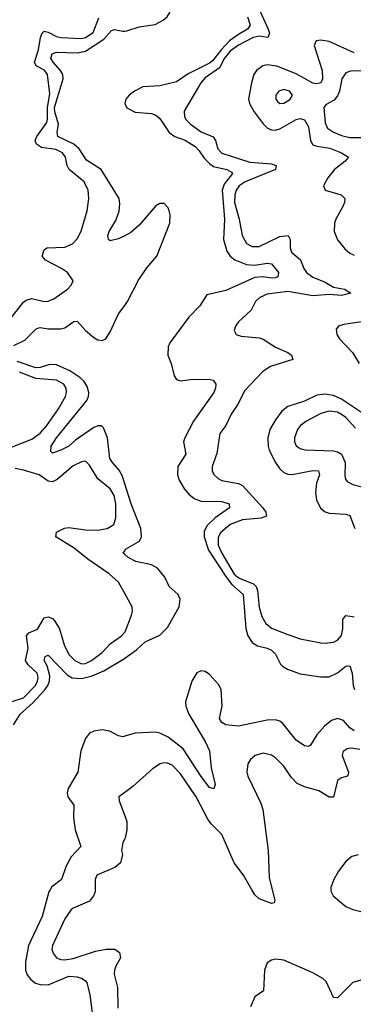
# Model space of a CAD drawing. Header units: inches. Extents: x 1843162 to 1959474, y 907081 to 1016326.
# Tile 555 of 656: x 1939491 to 1941106, y 949445 to 954216. Entities that reach past the tile are written whole.
import ezdxf

# ---------------------------------------------------------------- set-up
doc = ezdxf.new("R2010")
doc.units = ezdxf.units.IN
doc.header["$MEASUREMENT"] = 0
for name, color, linetype in [('B9934', 7, 'Continuous'), ('B9935', 7, 'Continuous'), ('B9944', 7, 'Continuous'), ('B9945', 7, 'Continuous')]:
    doc.layers.add(name, color=color, linetype=linetype)

msp = doc.modelspace()

# ---------------------------------------------------------------- linework, layer by layer
at = {"layer": 'B9934', "color": 5}
for points, elevation in [([(1939638.2, 950000), (1939631.7, 949990), (1939600.4, 949870), (1939533.8, 949730), (1939519, 949650), (1939519.8, 949610), (1939527.9, 949587.9), (1939544.9, 949564.9), (1939567.7, 949547.7), (1939590, 949540.1), (1939630, 949539.2), (1939730, 949580.6), (1939770, 949577.1), (1939794, 949570), (1939810, 949559), (1939816.5, 949550), (1939830.9, 949490), (1939846.6, 949366.6)], 460), ([(1939856.1, 950000), (1939856, 949990), (1939849.3, 949970), (1939830, 949944.5), (1939750, 949911.1), (1939739.2, 949900.8), (1939710, 949858.4), (1939650.2, 949730), (1939647.7, 949710), (1939655.8, 949690), (1939670, 949670.3), (1939690, 949661.6), (1939710, 949659.8), (1939750, 949667.2), (1939857.9, 949702.1), (1939910, 949712.6), (1939951.2, 949711.2), (1939975.3, 949695.3), (1939980.2, 949670), (1939957.5, 949630), (1939950.2, 949610), (1939949.3, 949590), (1939965.4, 949525.4), (1939966.6, 949426.6)], 480)]:
    msp.add_lwpolyline(points, dxfattribs=dict(at, elevation=elevation))
at = {"layer": 'B9935', "color": 5}
for points, elevation in [([(1939450, 952771.3), (1939510, 952846.8), (1939523.3, 952856.7), (1939550, 952865.4), (1939610, 952850.2), (1939630, 952851.1), (1939656, 952864), (1939723, 952910), (1939740.7, 952930), (1939749.5, 952950), (1939722.4, 952990), (1939694, 953010), (1939616.2, 953050), (1939599.7, 953070), (1939610, 953100.5), (1939622.7, 953110), (1939710, 953114), (1939747.8, 953130), (1939770, 953153.7), (1939788.5, 953191.5), (1939818.5, 953290), (1939826.2, 953350), (1939822.3, 953390), (1939803.1, 953430), (1939730.5, 953490), (1939721, 953510), (1939713.3, 953550), (1939699.2, 953570), (1939666.3, 953586.3), (1939596.2, 953596.2), (1939572.1, 953612.1), (1939565.9, 953630), (1939574.5, 953650), (1939623.1, 953716.9), (1939626.7, 953733.3), (1939625.4, 953790), (1939637, 953857), (1939625.9, 953950), (1939611, 953971), (1939571.6, 953991.6), (1939562.5, 954010), (1939582.4, 954070), (1939592.3, 954130), (1939600.2, 954150), (1939610, 954160.1), (1939630, 954156.1), (1939670, 954134), (1939690, 954129.7), (1939790, 954125), (1939810, 954129.3), (1939846.3, 954153.7), (1939874.5, 954225.5)], 480), ([(1940000, 953169.2), (1939970, 953153.5), (1939930, 953144.7), (1939920.9, 953150), (1939918.3, 953170), (1939924.5, 953190), (1939956.6, 953243.4), (1939972.6, 953287.4), (1939976.7, 953323.4), (1939973.7, 953350), (1939886, 953490), (1939814.9, 953534.9), (1939778.7, 953590), (1939753.4, 953613.4), (1939676.7, 953650), (1939672.7, 953670), (1939678.9, 953710), (1939660.9, 953770), (1939659.3, 953790), (1939702.3, 953930), (1939699.7, 953950), (1939688.4, 953970), (1939653.2, 954010), (1939642.5, 954030), (1939649.1, 954050.9), (1939670, 954059.2), (1939770, 954055.1), (1939810, 954062.7), (1939898.9, 954121.1), (1939935.8, 954164.2), (1939950, 954168.9), (1939990, 954159.9), (1940000, 954160.6)], 460), ([(1939463.3, 952636.7), (1939516.8, 952663.2), (1939570, 952716.3), (1939579.7, 952720.3), (1939590, 952724), (1939630, 952718.6), (1939690, 952718.1), (1939710, 952723.2), (1939752.8, 952752.7), (1939770, 952754.3), (1939810.2, 952710), (1939850, 952676.1), (1939870, 952665.1), (1939890, 952661.8), (1939907.8, 952670), (1939930, 952703.7), (1939969.3, 952790), (1940000, 952831.2)], 460), ([(1940000, 951967.4), (1939987.2, 952007.2), (1939973.5, 952033.5), (1939940.2, 952070), (1939928.1, 952090), (1939915.8, 952190), (1939897.8, 952237.8), (1939887.1, 952247.1), (1939870, 952247.4), (1939850, 952239.4), (1939761.3, 952178.7), (1939730, 952149.3), (1939690, 952129.1), (1939650, 952116), (1939642.7, 952122.7), (1939644.5, 952150), (1939669.9, 952190), (1939816, 952370), (1939824.4, 952390), (1939825.3, 952410), (1939817.8, 952437.8), (1939803.3, 952463.3), (1939782.2, 952482.2), (1939733.5, 952513.5), (1939670, 952543.2), (1939635.6, 952544.4), (1939590, 952530.8), (1939570, 952529.4), (1939479.7, 952559.7)], 460), ([(1939414.8, 952130), (1939550, 952183.4), (1939590, 952212.7), (1939622, 952250), (1939679.9, 952330), (1939713.3, 952390), (1939717.7, 952410), (1939715.9, 952430), (1939704.4, 952450), (1939670, 952468.6), (1939570, 952477), (1939490, 952507.5)], 480), ([(1940000, 951434.7), (1939969.7, 951490), (1939924.4, 951530), (1939821.9, 951601.9), (1939755.4, 951655.4), (1939666.6, 951710), (1939670, 951732.4), (1939708.2, 951751.8), (1939730, 951755), (1939810, 951743.7), (1939870, 951742.8), (1939915.6, 951750), (1939947.2, 951770), (1939957.6, 951802.4), (1939957.4, 951870), (1939949.2, 951910), (1939930, 951943.1), (1939870.3, 951990.3), (1939830, 952056.9), (1939810, 952076.4), (1939790, 952073.8), (1939750, 952054), (1939672.2, 951987.8), (1939650, 951976.2), (1939630, 951979.5), (1939585.7, 952010), (1939510, 952033.6), (1939470, 952040.9)], 480), ([(1940000, 951623.8), (1939992.6, 951630), (1940000, 951642.8)], 460), ([(1939450, 950910), (1939510, 950930.4), (1939567.8, 950990), (1939577.8, 951010), (1939581.2, 951030), (1939576.4, 951050), (1939532.8, 951090), (1939519.5, 951110), (1939532.4, 951170), (1939525, 951230), (1939535.8, 951244.2), (1939577.9, 951262.1), (1939610, 951317.4), (1939630, 951322.7), (1939650, 951314.2), (1939661.3, 951301.3), (1939683.4, 951263.4), (1939706, 951186), (1939730, 951139), (1939758.2, 951110), (1939790, 951094.6), (1939810, 951096.5), (1939838.5, 951110), (1939889.9, 951150), (1939930, 951190.8), (1939984.4, 951230), (1940000, 951248.4)], 480), ([(1939461.2, 950798.8), (1939493.4, 950850), (1939555, 950905), (1939612.3, 950967.7), (1939627, 950990), (1939634.9, 951010), (1939637, 951037), (1939624, 951084), (1939609.9, 951110), (1939614.5, 951130), (1939630, 951136.5), (1939720.6, 951040.6), (1939746, 951026), (1939790, 951022.9), (1939842.9, 951037.1), (1939898.7, 951061.3), (1939999.2, 951120.8), (1940000, 951121.5)], 460), ([(1940000, 950743.4), (1939990, 950740.4), (1939970, 950744.8), (1939928.4, 950768.4), (1939890, 950775), (1939850, 950768.9), (1939830, 950758), (1939810, 950733.3), (1939787.6, 950672.4), (1939772.5, 950570), (1939726.8, 950490), (1939721.3, 950470), (1939724.5, 950450), (1939753.2, 950410), (1939752.6, 950350), (1939759.6, 950290), (1939787.4, 950210), (1939741.2, 950158.8), (1939714.2, 950110), (1939693.7, 950050), (1939646.7, 950013.3), (1939638.2, 950000)], 460), ([(1940000, 950471.4), (1939970.8, 950450), (1939973.4, 950430), (1940000, 950357.7)], 480), ([(1940000, 950246.9), (1939990, 950228.7), (1939984.7, 950190), (1939989.2, 950170), (1939978.8, 950130), (1939952.4, 950107.6), (1939865.3, 950070), (1939856.9, 950050), (1939856.1, 950000)], 480)]:
    msp.add_lwpolyline(points, dxfattribs=dict(at, elevation=elevation))
at = {"layer": 'B9944', "color": 5}
for points, elevation in [([(1940713.8, 950000), (1940726.7, 949950), (1940723.5, 949936.5), (1940710, 949933.3), (1940650, 949956.4), (1940630, 949974.7), (1940615.2, 950000)], 480), ([(1940998.4, 950000), (1940998.6, 949990), (1941008.9, 949970), (1941070, 949917.9), (1941104.1, 949904.1), (1941242, 949870)], 520), ([(1941154.7, 949565.3), (1941103.9, 949550), (1941030, 949476.8), (1941010, 949477.7), (1940975.7, 949555.7), (1940958.9, 949570), (1940910, 949597.3), (1940770, 949658.9), (1940730, 949663.2), (1940710, 949659.3), (1940690, 949646.3), (1940676.8, 949610), (1940671.5, 949510), (1940630, 949480.7), (1940608.1, 949431.9)], 520)]:
    msp.add_lwpolyline(points, dxfattribs=dict(at, elevation=elevation))
at = {"layer": 'B9945', "color": 5}
for points, elevation in [([(1940000, 954160.6), (1940010, 954161.4), (1940070, 954181.5), (1940147, 954193), (1940185.9, 954214.1), (1940205.1, 954230), (1940218.9, 954250), (1940217.7, 954270), (1940208.7, 954290), (1940090, 954469.9), (1940080.9, 954490), (1940072.4, 954550), (1940072.1, 954650), (1940058.8, 954690), (1940040.3, 954720.3), (1940010, 954751.2), (1940000, 954755.1)], 460), ([(1940648.4, 954270), (1940694.7, 954170), (1940700.4, 954150), (1940692, 954130), (1940650, 954135.7), (1940621.2, 954130), (1940550, 954092.2), (1940510, 954062.9), (1940483.3, 954030), (1940457.9, 953982.1), (1940390, 953933.5), (1940367.9, 953910), (1940286.9, 953773.1), (1940290, 953745.3), (1940297.7, 953730), (1940317.7, 953710), (1940370, 953672.7), (1940427.9, 953647.9), (1940439.5, 953630), (1940450.1, 953590), (1940470, 953569.6), (1940605, 953525), (1940710, 953517.6), (1940733, 953510), (1940730.4, 953489.6), (1940582.9, 953430), (1940553.7, 953410), (1940539.9, 953390), (1940532.8, 953367.2), (1940531.9, 953330), (1940554.5, 953250), (1940568, 953170), (1940590, 953132.1), (1940616.9, 953116.9), (1940650, 953117.2), (1940750, 953166), (1940790.6, 953170.6), (1940801.1, 953150), (1940801.4, 953110), (1940807.3, 953090), (1940851.6, 953051.6), (1940867.1, 953010), (1940880.5, 952990), (1940910, 952968.1), (1940970, 952944.5), (1941010, 952919.2), (1941064, 952910), (1941094, 952890), (1941050, 952879.9), (1940990, 952884.6), (1940910, 952878), (1940790, 952899.3), (1940690, 952885.1), (1940654.7, 952870), (1940633.4, 952850), (1940612.5, 952807.5), (1940550, 952752.4), (1940536.9, 952730), (1940530.4, 952710), (1940539.1, 952690), (1940563, 952683), (1940650, 952674.1), (1940670, 952667.6), (1940730, 952628.8), (1940790, 952603.2), (1940806.5, 952590), (1940814.3, 952570), (1940704.8, 952535.2), (1940668.9, 952511.1), (1940581.4, 952418.6), (1940545.5, 952350), (1940515.2, 952304.8), (1940490.1, 952250), (1940460.1, 952210), (1940446, 952114), (1940423.5, 952050), (1940423.5, 952030), (1940431.5, 952011.5), (1940451.8, 951991.8), (1940470, 951983), (1940550, 951968.4), (1940570, 951958.9), (1940668.8, 951850), (1940683.1, 951830), (1940686, 951810), (1940659.7, 951800.3), (1940570, 951792.7), (1940510, 951769.9), (1940463.4, 951730), (1940452.5, 951707.5), (1940452.5, 951670), (1940469.8, 951630), (1940530, 951528.8), (1940553.5, 951510), (1940622.6, 951482.6), (1940637, 951470), (1940643.3, 951450), (1940650, 951368.8), (1940663.7, 951323.6), (1940682.2, 951290), (1940710, 951267.1), (1940790, 951236.6), (1940850, 951215.9), (1940950, 951196.1), (1940970, 951194.3), (1941010, 951200.1), (1941030.3, 951209.7), (1941048.9, 951231.1), (1941056.2, 951263.8), (1941055.2, 951310), (1941070, 951329.2), (1941110, 951322)], 480), ([(1940594, 954230), (1940607.5, 954190), (1940601, 954179), (1940594.3, 954170), (1940550, 954144.9), (1940507.3, 954112.7), (1940467.8, 954072.2), (1940424.3, 954015.7), (1940410, 954004.6), (1940306.4, 953953.6), (1940250, 953914.1), (1940170, 953895.9), (1940088.2, 953890), (1940046.5, 953870), (1940021.5, 953850), (1940005.3, 953830), (1940000.3, 953810), (1940010, 953788), (1940050, 953768), (1940130, 953761.4), (1940150, 953753.4), (1940170, 953737.1), (1940214.4, 953670), (1940242.1, 953650), (1940291.7, 953631.7), (1940341, 953601), (1940360.7, 953580.7), (1940384.4, 953544.4), (1940410, 953518.5), (1940430, 953504.8), (1940494.9, 953490), (1940516.7, 953476.7), (1940521.9, 953470), (1940480.8, 953419.2), (1940471, 953389), (1940482.2, 953250), (1940477.5, 953150), (1940493.9, 953093.9), (1940510.4, 953070.4), (1940532.7, 953052.7), (1940590, 953029.6), (1940630, 953025.7), (1940690, 953036.6), (1940710, 953033.5), (1940744.9, 952990), (1940741.3, 952970), (1940730, 952965.4), (1940710, 952963.6), (1940670, 952970.6), (1940630, 952966.1), (1940490, 952902.8), (1940396.9, 952883.1), (1940363.5, 952830), (1940310, 952775.1), (1940218.5, 952650), (1940209.4, 952630), (1940208.1, 952590), (1940224.3, 952550), (1940238.8, 952490), (1940250, 952471.8), (1940270, 952466), (1940330, 952473.4), (1940412.9, 952472.9), (1940428.8, 952468.8), (1940440.3, 952450), (1940439.6, 952430), (1940431.3, 952410), (1940332.3, 952270), (1940291.6, 952190), (1940284.6, 952170), (1940296.1, 952110), (1940257.1, 952050), (1940255, 952010), (1940264.2, 951984.2), (1940290, 951941.5), (1940310, 951916.9), (1940335.7, 951895.7), (1940370, 951883.5), (1940470, 951881.1), (1940504.9, 951870), (1940506.3, 951850), (1940437.4, 951802.6), (1940397.1, 951762.9), (1940384.5, 951735.5), (1940383.8, 951710), (1940405.6, 951645.6), (1940492.5, 951512.5), (1940519.1, 951479.1), (1940572.8, 951430), (1940586.2, 951266.1), (1940596.1, 951230), (1940617.6, 951197.6), (1940642.1, 951182.1), (1940690, 951170.8), (1940710, 951161.2), (1940730, 951141.3), (1940753.3, 951093.3), (1940762.9, 951082.9), (1940788.4, 951068.4), (1940850, 951045.8), (1940950, 951031.9), (1940990, 951032.1), (1941029.9, 951050.1), (1941070, 951083.8), (1941090, 951084), (1941100.2, 951050), (1941105.6, 950990), (1941112, 950970)], 460), ([(1941110, 954055.6), (1940990, 954110.4), (1940950, 954116.5), (1940927.2, 954112.8), (1940917.2, 954090), (1940955.5, 953970), (1940956.8, 953930), (1940948.7, 953910), (1940930, 953904.5), (1940910, 953908.6), (1940830, 953953.9), (1940736.4, 953990), (1940690, 953997.3), (1940667.7, 953992.3), (1940638, 953970), (1940625.5, 953950), (1940613.1, 953910), (1940598.9, 953830), (1940603.9, 953810), (1940626.5, 953770), (1940670, 953711), (1940690.5, 953690.5), (1940710, 953681.4), (1940730, 953680.7), (1940750, 953687.5), (1940830, 953732.8), (1940850, 953736.4), (1940870, 953730.7), (1940890, 953697.4), (1940899, 953630), (1940910.1, 953610.1), (1940930, 953602.8), (1940993.6, 953593.6), (1941049.2, 953570), (1941083.1, 953550), (1941066.5, 953530), (1941014.9, 953490), (1940982.6, 953450), (1940962.2, 953410), (1940970.3, 953390), (1941047.6, 953367.6), (1941064.7, 953350), (1941064.2, 953330), (1941056.5, 953310), (1941021.7, 953250), (1941014.7, 953230), (1941014, 953190), (1941030, 953149.3), (1941065.9, 953105.9), (1941090, 953085.1), (1941110, 953074.8)], 520), ([(1941170, 953968), (1941093.2, 953966.9), (1941070, 953958.9), (1941050.6, 953929.4), (1941039.7, 953870), (1941030, 953847.2), (1941013.3, 953826.7), (1940975.8, 953804.2), (1940963.2, 953790), (1940970, 953715.5), (1940981.6, 953690), (1941010, 953671.1), (1941050, 953654.1), (1941090, 953644.8), (1941150, 953644.2)], 540), ([(1940000, 952831.2), (1940014, 952850), (1940066.2, 952953.8), (1940107.2, 953012.8), (1940155.9, 953070), (1940218.8, 953230), (1940220.5, 953270), (1940215.4, 953290), (1940210, 953304.2), (1940190, 953324.4), (1940170, 953325.7), (1940150, 953313.1), (1940070, 953220.3), (1940030, 953184.8), (1940000, 953169.2)], 460), ([(1941210, 952761.2), (1941060.6, 952739.4), (1941034.9, 952730), (1941024.1, 952715.9), (1941026.5, 952690), (1941039.1, 952670), (1941103.3, 952603.3), (1941134.4, 952550)], 520), ([(1941170, 952295.8), (1941050, 952376.8), (1941010, 952394.5), (1940970, 952401.1), (1940930, 952395.6), (1940870, 952367.6), (1940790, 952341.9), (1940761, 952319), (1940730, 952276.8), (1940702.7, 952230), (1940692.3, 952190), (1940693.6, 952150), (1940699.8, 952130), (1940729.7, 952069.7), (1940750, 952039.3), (1940770, 952021.3), (1940790, 952013.4), (1940810, 952011.8), (1940910, 952032.1), (1940938.7, 952030), (1940943.5, 952010), (1940928.5, 951970), (1940923.2, 951923.2), (1940927.5, 951890), (1940948.3, 951848.3), (1940970, 951831), (1940990, 951824.1), (1941070, 951820.2), (1941090, 951812.9), (1941114.2, 951750)], 520), ([(1941116.5, 952236.5), (1941070, 952287.7), (1941050, 952302.9), (1941030, 952313.7), (1940990, 952319.4), (1940950, 952307.4), (1940879.1, 952270), (1940850.6, 952249.4), (1940835.8, 952230), (1940821.8, 952190), (1940822.2, 952170), (1940830, 952150.5), (1940850, 952137.2), (1940871.5, 952131.5), (1941010, 952126.8), (1941030, 952122), (1941050, 952110.2), (1941067.3, 952070), (1941065.5, 952005.5), (1941068.7, 951988.7), (1941077.5, 951977.5), (1941103.5, 951963.5), (1941210, 951936.6)], 540), ([(1940000, 951642.8), (1940004.2, 951650), (1940070.7, 951689.3), (1940080.7, 951710), (1940078.5, 951750), (1940031.4, 951870), (1940000, 951967.4)], 460), ([(1940000, 951121.5), (1940056.9, 951163.1), (1940098.5, 951201.5), (1940170, 951232.9), (1940206.2, 951270), (1940263.2, 951370), (1940268.1, 951408.1), (1940257.8, 951430), (1940215.3, 951470), (1940194.7, 951514.7), (1940158.6, 951558.6), (1940130, 951574.1), (1940053, 951590), (1940016.4, 951610), (1940000, 951623.8)], 460), ([(1940000, 951248.4), (1940001.4, 951250), (1940033.3, 951330), (1940037.7, 951350), (1940035.4, 951370), (1940000, 951434.7)], 480), ([(1941110.9, 950769.1), (1941090, 950783.8), (1941059.8, 950819.8), (1941030, 950829.2), (1941000.2, 950819.8), (1940966.8, 950793.2), (1940930.2, 950750), (1940899.1, 950700.9), (1940890, 950693.6), (1940870, 950697.4), (1940830, 950725.3), (1940765.5, 950805.5), (1940750, 950816.5), (1940730, 950823), (1940690, 950822.2), (1940550, 950793.1), (1940490, 950798.6), (1940469.7, 950809.7), (1940459.2, 950830), (1940470.8, 950890), (1940467.5, 950970), (1940453.7, 950993.7), (1940410, 951042.5), (1940390, 951057.8), (1940370, 951060.7), (1940349.7, 951050.3), (1940324.7, 951010), (1940294.5, 950910), (1940295.4, 950890), (1940310.9, 950850), (1940390, 950718.3), (1940410, 950672.7), (1940418, 950590), (1940437.1, 950510), (1940430.6, 950489.4), (1940410, 950495.1), (1940370, 950548.5), (1940283.1, 950683.1), (1940210, 950739.6), (1940170, 950758.5), (1940150, 950762.7), (1940050, 950758.2), (1940000, 950743.4)], 460), ([(1941138.8, 950678.8), (1941094.2, 950685.8), (1941076.9, 950683.1), (1941057.8, 950670), (1941051.9, 950650), (1941082.9, 950570), (1941081.7, 950558.3), (1941078.4, 950550), (1941050, 950541.5), (1941030.1, 950529.9), (1941010, 950448.6), (1940990, 950448.4), (1940939.1, 950479.1), (1940870, 950498), (1940834.8, 950514.8), (1940805, 950545), (1940770, 950599.1), (1940730, 950639.1), (1940710, 950652.3), (1940670, 950661.7), (1940630.7, 950650), (1940609, 950631), (1940596.4, 950610), (1940591.8, 950570), (1940596, 950550), (1940659.3, 950419.3), (1940668.6, 950388.6), (1940695, 950190), (1940698.6, 950058.6), (1940713.8, 950000)], 480), ([(1940615.2, 950000), (1940574.4, 950070), (1940530.3, 950130), (1940470, 950267.1), (1940419, 950319), (1940402.4, 950342.4), (1940345.2, 950450), (1940270, 950562), (1940230, 950604.1), (1940207, 950613), (1940190, 950614.5), (1940170.8, 950609.2), (1940133.7, 950586.4), (1940039.6, 950500.4), (1940000, 950471.4)], 480), ([(1940000, 950357.7), (1940010.3, 950329.7), (1940010.3, 950290), (1940001.7, 950250), (1940000, 950246.9)], 480), ([(1941130, 950169.3), (1941099.4, 950160.6), (1941070, 950137.2), (1941034.7, 950090), (1941012.1, 950050), (1940998.2, 950010), (1940998.4, 950000)], 520)]:
    msp.add_lwpolyline(points, dxfattribs=dict(at, elevation=elevation))
at = {"layer": 'B9945', "color": 5, "elevation": 540}
msp.add_lwpolyline([(1940770, 953877.2), (1940745.3, 953870), (1940731.7, 953850), (1940731.8, 953830), (1940740.2, 953820.2), (1940750.3, 953810.3), (1940770, 953811.6), (1940790, 953822.8), (1940800.5, 953830), (1940811.3, 953850), (1940797.6, 953870)], close=True, dxfattribs=at)

doc.saveas('drawing.dxf')
